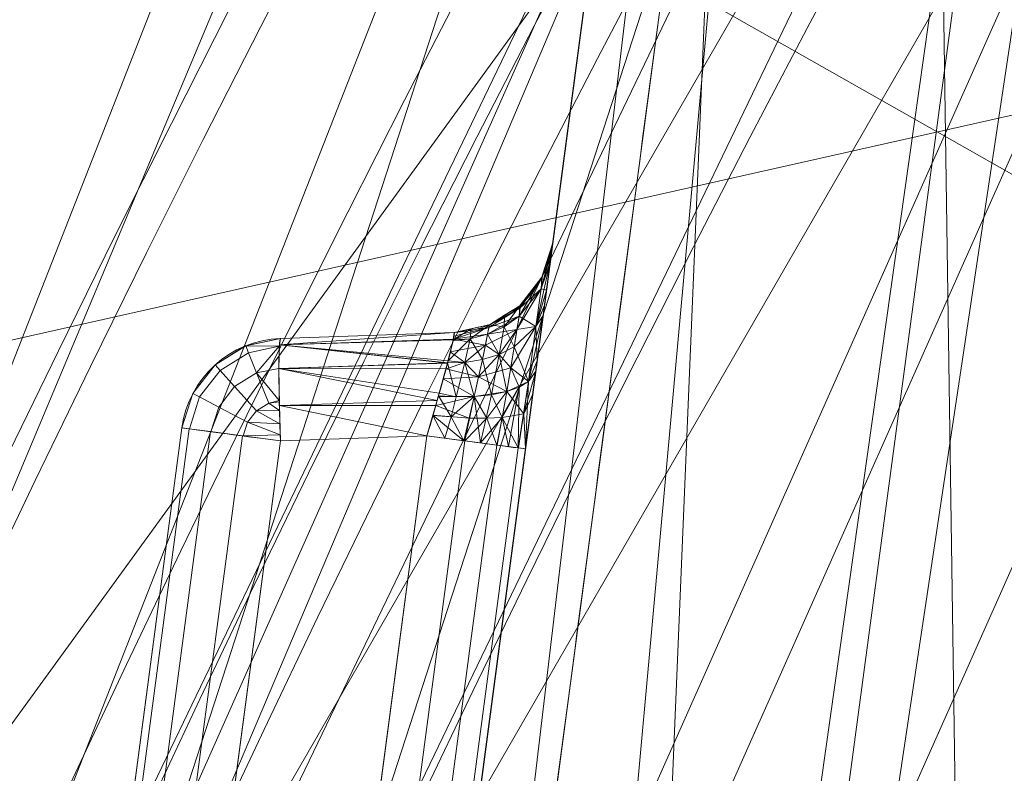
# Model space of a CAD drawing. Header units: millimetres. Extents: x -72 to 72, y -145 to 145.
# Tile 316 of 522: x -54.95 to -52.08, y 25.56 to 27.75. Entities that reach past the tile are written whole.
import ezdxf

# ---------------------------------------------------------------- set-up
doc = ezdxf.new("R2010")
doc.units = ezdxf.units.MM
doc.layers.add('1', color=7, linetype='CONTINUOUS')

msp = doc.modelspace()

# ---------------------------------------------------------------- linework, layer by layer
at = {"layer": '1', "color": 163, "linetype": 'Continuous', "lineweight": 13}
for p, q in [((-56.0092, 7.4308, -15.8119), (-52.1526, 36.5, -15.7782)), ((-52.1526, 36.5, -40.2218), (-56.0092, 7.4308, -40.1881)), ((-53.3995, 27.101, -31.8598), (-53.3995, 27.101, -23.4815)), ((-54.1928, 26.823, -23.4991), (-53.6865, 26.8406, -23.4815)), ((-53.6865, 26.8406, -31.8598), (-54.1928, 26.823, -31.8422)), ((-54.1928, 26.823, -31.8422), (-54.1928, 26.823, -23.4991)), ((-53.6865, 26.8406, -23.4815), (-53.6865, 26.8406, -31.8598)), ((-54.7463, 24.5534, -23.4991), (-54.4797, 26.5626, -23.4991)), ((-54.4797, 26.5626, -31.8422), (-54.7463, 24.5534, -31.8422)), ((-54.4797, 26.5626, -23.4991), (-54.4797, 26.5626, -31.8422)), ((-53.766, 26.5394, -23.1844), (-54.1928, 26.5245, -23.1993)), ((-54.1928, 26.5245, -32.1421), (-53.766, 26.5394, -32.1569)), ((-54.0365, 24.5006, -23.1844), (-53.766, 26.5394, -23.1844)), ((-53.766, 26.5394, -32.1569), (-54.0365, 24.5006, -32.1569)), ((-54.1928, 26.5245, -23.1993), (-54.4594, 24.5154, -23.1993)), ((-54.4594, 24.5154, -32.1421), (-54.1928, 26.5245, -32.1421)), ((-53.4791, 26.5014, -22.8846), (-53.7496, 24.4625, -22.8846)), ((-53.7496, 24.4625, -32.4567), (-53.4791, 26.5014, -32.4567))]:
    msp.add_line(p, q, dxfattribs=at)
at = {"layer": '1', "color": 163, "linetype": 'Continuous', "lineweight": 13, "extrusion": (0, 0, -1)}
for centre, radius in [((0, 0, 144.0046), 61.0181), ((0, 0, 147), 60.9142), ((0, 0, 145), 60), ((0, 0, 146), 59.5), ((0, 0, 124.3698), 56.3953)]:
    msp.add_circle(centre, radius, dxfattribs=at)
at = {"layer": '1', "color": 163, "linetype": 'Continuous', "lineweight": 13}
for centre, radius in [((0, 0, -145), 60.4434), ((0, 0, -146.7071), 60.2071), ((0, 0, -146), 60)]:
    msp.add_circle(centre, radius, dxfattribs=at)
for centre, radius, start, end in [((0, 0, -142.5051), 63.5638, 137.72131, 170.379145), ((-54.1823, 26.5231, -23.4991), 0.3, 92, 172.4426), ((-54.1823, 26.5231, -31.8422), 0.3, 92, 172.4426)]:
    msp.add_arc(centre, radius, start, end, dxfattribs=at)
at = {"layer": '1', "color": 163, "linetype": 'Continuous', "lineweight": 13, "extrusion": (0, 0, -1)}
for centre in [(53.6969, 27.1405, 23.4815), (53.6969, 27.1405, 31.8598)]:
    msp.add_arc(centre, 0.3, 187.5574, 268, dxfattribs=at)
at = {"layer": '1', "color": 163, "linetype": 'Continuous', "lineweight": 13, "extrusion": (-0.998788, -0.034878, -0.034717)}
msp.add_arc((-28.3979, -21.6371, 54.0074), 0.3, 90.3349, 180, dxfattribs=at)
at = {"layer": '1', "color": 163, "linetype": 'Continuous', "lineweight": 13, "extrusion": (-0.998788, -0.034878, 0.034717)}
msp.add_arc((-28.3979, -33.6708, 52.0861), 0.3, 180, 269.6651, dxfattribs=at)
at = {"layer": '1', "color": 163, "linetype": 'Continuous', "lineweight": 13, "extrusion": (-0.131519, -0.991314, -1.1263e-14)}
for centre, start, end in [((-57.2, -23.4991, -19.1667), 92.0175, 180), ((-57.2, -31.8422, -19.1667), 180, 267.9825)]:
    msp.add_arc(centre, 0.3, start, end, dxfattribs=at)
at = {"layer": '1', "color": 163, "linetype": 'Continuous', "lineweight": 13, "extrusion": (0.131519, 0.991314, -2.08648e-16)}
for centre, start, end in [((56.8, -22.8846, 19.2376), 180, 267.9825), ((56.8, -32.4567, 19.2376), 92.0175, 180)]:
    msp.add_arc(centre, 0.3, start, end, dxfattribs=at)
at = {"layer": '1', "color": 163, "linetype": 'Continuous', "lineweight": 13, "extrusion": (-0.991314, 0.131519, 1.38778e-17)}
msp.add_ellipse((-53.4796, 26.4978, -23.485), major_axis=(-0.0784, -0.5907, -0.1247), ratio=0.985525, start_param=1.779985, end_param=3.344936, dxfattribs=at)
at = {"layer": '1', "color": 163, "linetype": 'Continuous', "lineweight": 13, "extrusion": (-0.991314, 0.131519, -3.46945e-18)}
msp.add_ellipse((-53.4796, 26.4978, -31.8563), major_axis=(-0.0784, -0.5907, 0.1247), ratio=0.985525, start_param=2.938249, end_param=4.5032, dxfattribs=at)
at = {"layer": '1', "color": 163, "linetype": 'Continuous', "lineweight": 13}
for points, knots in [([(-55.8549, 7.4074, -13.2876), (-55.8265, 7.5773, -13.2398), (-55.7685, 7.9149, -13.1373), (-55.6492, 8.5829, -12.9119), (-55.4316, 9.7369, -12.4796), (-55.0953, 11.3543, -11.7958), (-54.6482, 13.2639, -10.927), (-54.1558, 15.1487, -10.0289), (-53.6164, 17.0145, -9.1185), (-53.0291, 18.8636, -8.2035), (-52.3939, 20.6977, -7.2904), (-51.7106, 22.5187, -6.386), (-50.9787, 24.3268, -5.4935), (-49.9359, 26.7175, -4.3198), (-48.5042, 29.6663, -2.8909), (-46.5723, 33.1336, -1.2579), (-45.1344, 35.3888, -0.242), (-44.376, 36.5, 0.2429)], [0, 0, 0, 0, 0.015625, 0.03125, 0.0625, 0.125, 0.1875, 0.25, 0.3125, 0.375, 0.4375, 0.5, 0.5625, 0.625, 0.75, 0.875, 1, 1, 1, 1]), ([(-51.5813, 36.4999, -45.0072), (-51.6522, 36.2377, -44.8575), (-51.7898, 35.7088, -44.5635), (-51.9829, 34.8977, -44.1505), (-52.1629, 34.0632, -43.7774), (-52.3014, 33.3441, -43.5214), (-52.4047, 32.7523, -43.3646), (-52.5002, 32.1655, -43.2498), (-52.567, 31.7061, -43.2091), (-52.6098, 31.3829, -43.2091), (-52.6527, 31.0601, -43.2086), (-52.7343, 30.4451, -43.2078), (-52.977, 28.6155, -43.2058), (-53.3442, 25.8481, -43.2023), (-53.8338, 22.1582, -43.1979), (-54.3233, 18.4683, -43.1934), (-54.8129, 14.7784, -43.1889), (-55.2209, 11.7034, -43.1855), (-55.5473, 9.2435, -43.182), (-55.7105, 8.0136, -43.1805), (-55.7921, 7.3986, -43.1802)], [0, 0, 0, 0, 0.03125, 0.0625, 0.09375, 0.125, 0.140625, 0.15625, 0.185938, 0.1875, 0.189062, 0.21875, 0.25, 0.375, 0.5, 0.625, 0.75, 0.875, 0.9375, 1, 1, 1, 1]), ([(-56.5, 0, 18.8148), (-56.5, 0.8525, 18.8148), (-56.4397, 2.5575, 18.7992), (-56.0802, 5.9497, 18.7093), (-55.1883, 10.1238, 18.4939), (-53.4522, 14.9297, 18.0897), (-51.1165, 19.4623, 17.5549), (-48.2543, 23.6596, 16.8962), (-44.9408, 27.4954, 16.1445), (-41.2478, 30.9483, 15.3319), (-38.574, 32.9925, 14.7564), (-37.1942, 33.9496, 14.462)], [0, 0, 0, 0, 0.0625, 0.125, 0.25, 0.375, 0.5, 0.625, 0.75, 0.875, 1, 1, 1, 1]), ([(-43.4941, 28.813, 9.6204), (-43.9221, 28.4025, 9.2513), (-44.7541, 27.5748, 8.4925), (-46.3243, 25.8936, 6.905), (-48.1179, 23.7455, 4.8105), (-49.6954, 21.5428, 2.6029), (-50.8309, 19.7538, 0.7804), (-51.6197, 18.4008, -0.6127), (-52.3485, 17.0339, -2.0246), (-53.019, 15.6516, -3.4504), (-53.592, 14.3442, -4.8008), (-53.9634, 13.4086, -5.7699), (-54.172, 12.8518, -6.3483), (-54.3767, 12.2931, -6.9264), (-54.705, 11.3402, -7.8942), (-55.1247, 9.9612, -9.2297), (-55.4562, 8.6866, -10.3781), (-55.6678, 7.7468, -11.1313), (-55.7835, 7.1882, -11.5352), (-55.8399, 6.8986, -11.7221), (-55.8679, 6.7502, -11.81)], [0, 0, 0, 0, 0.0625, 0.125, 0.25, 0.375, 0.4375, 0.5, 0.5625, 0.625, 0.6875, 0.738281, 0.75, 0.761719, 0.8125, 0.875, 0.9375, 0.96875, 0.984375, 1, 1, 1, 1])]:
    msp.add_open_spline(points, degree=3, knots=knots, dxfattribs=at)
for points in [[(-53.6865, 26.8406, -23.4815), (-53.6808, 26.8408, -23.3184), (-53.717, 26.704, -23.1835), (-53.766, 26.5394, -23.1844)], [(-53.766, 26.5394, -32.1569), (-53.717, 26.704, -32.1578), (-53.6808, 26.8408, -32.0229), (-53.6865, 26.8406, -31.8598)]]:
    msp.add_open_spline(points, degree=3, dxfattribs=at)
for points in [[(-55.6479, 24.776, -147), (-40.7596, 45.2681, -147), (-44.9085, 44.2054, -147), (-48.3296, 42.2302, -147)], [(-55.6479, 24.776, -147), (-52.2583, 41.8173, -147), (-56.0152, 43.038, -147)], [(-55.1728, 42.6061, -142.3978), (-51.5818, 41.7705, -142.456), (-59.5749, 22.1627, -142.5051)], [(-48.3296, 42.2302, -147), (-52.2583, 41.8173, -147), (-55.6479, 24.776, -147)], [(-59.5749, 22.1627, -142.5051), (-51.5818, 41.7705, -142.456), (-49.4678, 41.9368, -142.4826)], [(-49.4678, 41.9368, -142.4826), (-48.4853, 41.1039, -142.5051), (-59.5749, 22.1627, -142.5051)], [(-56.8902, 41.5225, -163), (-52.4412, 40.0769, -163), (-55.841, -40.9879, -163), (-62.3, 0, -163)], [(-46.6895, -40.9879, -163), (-51.2652, -40.0152, -163), (-52.4412, 40.0769, -163), (-47.7888, 40.5659, -163)], [(-51.2652, -40.0152, -163), (-55.841, -40.9879, -163), (-52.4412, 40.0769, -163)], [(-48.8398, 28.1976, -124.3698), (-66.3716, 38.9758, -124.7375), (-63.8752, 24.819, -124.5816)], [(-54.1168, 14.9355, -10.0386), (-52.1526, 36.5, -15.7782), (-56.0092, 7.4308, -15.8119)], [(-54.007, 20.8528, -43.1963), (-56.0092, 7.4308, -40.1881), (-52.1526, 36.5, -40.2218)], [(-56.0092, 7.4308, -15.8119), (-52.1526, 36.5, -15.7782), (-55.1561, 13.8611, -22.9419), (-55.1902, 13.6043, -22.8846)], [(-55.7273, 9.5561, -32.5155), (-55.6975, 9.7807, -32.3844), (-52.1526, 36.5, -40.2218), (-56.0092, 7.4308, -40.1881)], [(-52.1526, 36.5, -40.2218), (-55.6975, 9.7807, -32.3844), (-55.3891, 12.105, -32.3999), (-55.3554, 12.359, -32.4567)], [(-52.1526, 36.5, -40.2218), (-55.3554, 12.359, -32.4567), (-55.1902, 13.6043, -32.4567)], [(-55.1902, 13.6043, -32.4567), (-55.1693, 13.762, -32.4358), (-52.1526, 36.5, -40.2218)], [(-55.1693, 13.762, -32.4358), (-55.1386, 13.993, -32.3147), (-52.1526, 36.5, -40.2218)], [(-52.1526, 36.5, -15.7782), (-55.1289, 14.0662, -23.1005), (-55.1561, 13.8611, -22.9419)], [(-52.1526, 36.5, -40.2218), (-55.1386, 13.993, -32.3147), (-54.9415, 15.4783, -32.3995), (-54.9076, 15.7343, -32.4567)], [(-54.8992, 15.7976, -22.8846), (-54.9198, 15.6421, -22.9053), (-55.1289, 14.0662, -23.1005), (-52.1526, 36.5, -15.7782)], [(-52.1526, 36.5, -40.2218), (-54.9076, 15.7343, -32.4567), (-54.1108, 21.7402, -32.4567)], [(-52.1526, 36.5, -15.7782), (-54.1108, 21.7402, -22.8846), (-54.8992, 15.7976, -22.8846)], [(-51.0663, 36.5, -10.0456), (-54.1168, 14.9355, -10.0386), (-53.7342, 16.5925, -9.3235)], [(-54.1168, 14.9355, -10.0386), (-51.0663, 36.5, -10.0456), (-52.1526, 36.5, -15.7782)], [(-52.1526, 36.5, -15.7782), (-54.0767, 21.997, -22.9419), (-54.1108, 21.7402, -22.8846)], [(-54.1108, 21.7402, -32.4567), (-54.0898, 21.8979, -32.4358), (-52.1526, 36.5, -40.2218)], [(-54.0898, 21.8979, -32.4358), (-54.0592, 22.129, -32.3147), (-52.1526, 36.5, -40.2218)], [(-52.1526, 36.5, -15.7782), (-54.0495, 22.2022, -23.1005), (-54.0767, 21.997, -22.9419)], [(-54.0592, 22.129, -32.3147), (-54.0385, 22.2849, -32.1099), (-52.1526, 36.5, -40.2218)], [(-53.7702, 24.3071, -22.9053), (-53.8008, 24.0764, -23.0264), (-54.0495, 22.2022, -23.1005), (-52.1526, 36.5, -15.7782)], [(-52.1526, 36.5, -40.2218), (-54.0385, 22.2849, -32.1099), (-53.7833, 24.2086, -32.3999), (-53.7496, 24.4625, -32.4567)], [(-52.1526, 36.5, -40.2218), (-52.7646, 30.2169, -43.2076), (-54.007, 20.8528, -43.1963)], [(-53.7496, 24.4625, -22.8846), (-53.7702, 24.3071, -22.9053), (-52.1526, 36.5, -15.7782)], [(-52.1526, 36.5, -15.7782), (-53.4791, 26.5014, -22.8846), (-53.7496, 24.4625, -22.8846)], [(-52.1526, 36.5, -40.2218), (-53.7496, 24.4625, -32.4567), (-53.4791, 26.5014, -32.4567)], [(-50.743, 36.5, -8.3391), (-53.7342, 16.5925, -9.3235), (-49.4231, 27.4007, -4.0068)], [(-50.743, 36.5, -8.3391), (-51.0663, 36.5, -10.0456), (-53.7342, 16.5925, -9.3235)], [(-52.1526, 36.5, -15.7782), (-53.445, 26.7582, -22.9419), (-53.4791, 26.5014, -22.8846)], [(-53.4791, 26.5014, -32.4567), (-53.4582, 26.6591, -32.4358), (-52.1526, 36.5, -40.2218)], [(-53.4582, 26.6591, -32.4358), (-53.4275, 26.8901, -32.3147), (-52.1526, 36.5, -40.2218)], [(-52.1526, 36.5, -15.7782), (-53.4178, 26.9633, -23.1005), (-53.445, 26.7582, -22.9419)], [(-53.4275, 26.8901, -32.3147), (-53.4068, 27.046, -32.1099), (-52.1526, 36.5, -40.2218)], [(-53.1603, 28.9046, -23.0209), (-53.1685, 28.8423, -23.0404), (-53.4178, 26.9633, -23.1005), (-52.1526, 36.5, -15.7782)], [(-52.1526, 36.5, -40.2218), (-53.4068, 27.046, -32.1099), (-53.0994, 29.3636, -32.1151), (-52.8655, 31.1266, -32.5974)], [(-48.7086, 35.3888, -146.7071), (-58.8914, 12.5178, -146.7071), (-58.1998, 12.3707, -146), (-48.1365, 34.9732, -146)], [(-48.541, 35.2671, -145), (-48.541, 35.2671, -146), (-58.6889, 12.4747, -146), (-58.6889, 12.4747, -145)], [(-48.541, 35.2671, -145), (-54.8127, 24.4042, -145), (-52.3455, 30.2217, -145)], [(-54.8127, 24.4042, -146), (-48.541, 35.2671, -146), (-48.1365, 34.9732, -146), (-54.356, 24.2008, -146)], [(-57.8423, 17.842, -146.9239), (-50.0135, 34.0986, -146.9239), (-50.3297, 34.3142, -147), (-58.208, 17.9548, -147)], [(-57.5323, 17.7464, -146.7071), (-49.7454, 33.9159, -146.7071), (-50.0135, 34.0986, -146.9239), (-57.8423, 17.842, -146.9239)], [(-51.4822, 16.7276, -123.8834), (-43.7933, 31.8177, -123.8834), (-45.6247, 33.1483, -124.3698), (-53.6351, 17.4271, -124.3698)], [(-55.0478, 31.7819, -142.5051), (-54.2181, 31.3028, -142.6799), (-61.036, 13.9311, -142.6799), (-61.9701, 14.1443, -142.5051)], [(-61.036, 13.9311, -142.6799), (-54.2181, 31.3028, -142.6799), (-53.3779, 30.8177, -143.2514), (-60.0901, 13.7152, -143.2514)], [(-59.4882, 13.5778, -144.0046), (-60.0901, 13.7152, -143.2514), (-53.3779, 30.8177, -143.2514), (-52.8432, 30.509, -144.0046)], [(-60.6838, 6.3781, -144.0046), (-52.8432, 30.509, -144.0046), (-52.3455, 30.2217, -145), (-60.1123, 6.3181, -145)], [(-57.4851, 18.678, -145), (-52.3455, 30.2217, -145), (-54.8127, 24.4042, -145)], [(-46.836, 29.6628, -59.588), (-48.3654, 25.2079, -59.4403), (-53.0751, 27.876, -43.2048)], [(-53.2275, 28.3974, -31.3529), (-53.0994, 29.3636, -32.1151), (-53.4068, 27.046, -32.1099)], [(-53.1685, 28.8423, -23.0404), (-53.1953, 28.6408, -23.166), (-53.4178, 26.9633, -23.1005)], [(-53.1953, 28.6408, -23.166), (-53.2137, 28.5017, -23.3642), (-53.4178, 26.9633, -23.1005)], [(-53.2176, 28.4725, -24.8715), (-53.2027, 28.5845, -25.0924), (-53.2753, 28.0376, -28.1642), (-53.3995, 27.101, -23.4815)], [(-53.4022, 27.081, -23.3284), (-53.4178, 26.9633, -23.1005), (-53.2137, 28.5017, -23.3642)], [(-53.3995, 27.101, -23.4815), (-53.4022, 27.081, -23.3284), (-53.2137, 28.5017, -23.3642), (-53.2204, 28.4516, -23.6045)], [(-53.2204, 28.4516, -24.714), (-53.2176, 28.4725, -24.8715), (-53.3995, 27.101, -23.4815)], [(-53.3995, 27.101, -23.4815), (-53.2204, 28.4516, -23.6045), (-53.2204, 28.4516, -24.714)], [(-53.4068, 27.046, -32.1099), (-53.3995, 27.101, -31.8598), (-53.2867, 27.9515, -30.5721), (-53.2275, 28.3974, -31.3529)], [(-48.8398, 28.1976, -124.3698), (-63.8752, 24.819, -124.5816), (-63.0255, 11.3657, -124.52)], [(-63.0255, 11.3657, -124.52), (-55.5385, 9.7929, -124.3698), (-48.8398, 28.1976, -124.3698)], [(-53.2753, 28.0376, -28.1642), (-53.3098, 27.7773, -29.1473), (-53.3995, 27.101, -23.4815)], [(-53.3098, 27.7773, -29.1473), (-53.2867, 27.9515, -30.5721), (-53.3995, 27.101, -31.8598)], [(-53.7665, 22.665, -43.1985), (-53.0751, 27.876, -43.2048), (-48.3654, 25.2079, -59.4403)], [(-53.3995, 27.101, -31.8598), (-53.3995, 27.101, -23.4815), (-53.3098, 27.7773, -29.1473)], [(-53.3995, 27.101, -31.8598), (-53.4068, 27.046, -32.1099), (-53.4333, 26.9675, -32.0528)], [(-53.4333, 26.9675, -32.0528), (-53.4291, 27.008, -31.8598), (-53.3995, 27.101, -31.8598)], [(-53.4291, 27.0079, -23.4815), (-53.4333, 26.9675, -23.2885), (-53.4022, 27.081, -23.3284)], [(-53.4333, 26.9675, -23.2885), (-53.4072, 27.0436, -23.256), (-53.4022, 27.081, -23.3284)], [(-53.4312, 27.0012, -31.8598), (-53.4312, 27.0012, -23.4815), (-53.3995, 27.101, -23.4815), (-53.3995, 27.101, -31.8598)], [(-53.4022, 27.081, -23.3284), (-53.3995, 27.101, -23.4815), (-53.4291, 27.0079, -23.4815)], [(-53.4068, 27.046, -32.1099), (-53.4237, 26.9189, -32.2769), (-53.4483, 26.8581, -32.2101)], [(-53.4483, 26.8581, -32.2101), (-53.4333, 26.9675, -32.0528), (-53.4068, 27.046, -32.1099)], [(-53.4178, 26.9633, -23.1005), (-53.4072, 27.0436, -23.256), (-53.4333, 26.9675, -23.2885)], [(-53.4312, 27.0012, -23.4815), (-53.4953, 26.9183, -23.4815), (-53.4977, 26.8876, -23.3257)], [(-53.4977, 26.8876, -23.3257), (-53.4333, 26.9675, -23.2885), (-53.4312, 27.0012, -23.4815)], [(-53.4953, 26.9183, -31.8598), (-53.4953, 26.9183, -23.4815), (-53.4312, 27.0012, -23.4815), (-53.4312, 27.0012, -31.8598)], [(-53.4312, 27.0012, -31.8598), (-53.4333, 26.9675, -32.0528), (-53.4941, 26.912, -31.9408)], [(-53.4941, 26.912, -31.9408), (-53.4937, 26.9204, -31.8598), (-53.4312, 27.0012, -31.8598)], [(-53.4312, 27.0012, -31.8598), (-53.4291, 27.008, -31.8598), (-53.4333, 26.9675, -32.0528)], [(-53.4333, 26.9675, -23.2885), (-53.4291, 27.0079, -23.4815), (-53.4312, 27.0012, -23.4815)], [(-53.4333, 26.9675, -32.0528), (-53.4483, 26.8581, -32.2101), (-53.5037, 26.8491, -32.0829)], [(-53.5037, 26.8491, -32.0829), (-53.4977, 26.8876, -32.0156), (-53.4333, 26.9675, -32.0528)], [(-53.4483, 26.8581, -23.1312), (-53.4333, 26.9675, -23.2885), (-53.4977, 26.8876, -23.3257)], [(-53.4333, 26.9675, -32.0528), (-53.4977, 26.8876, -32.0156), (-53.4941, 26.912, -31.9408)], [(-53.4333, 26.9675, -23.2885), (-53.4483, 26.8581, -23.1312), (-53.4178, 26.9633, -23.1005)], [(-53.4483, 26.8581, -23.1312), (-53.4236, 26.9197, -23.0668), (-53.4178, 26.9633, -23.1005)], [(-53.4941, 26.912, -31.9408), (-53.5861, 26.8551, -31.9266), (-53.584, 26.8625, -31.8598)], [(-53.5861, 26.8551, -31.9266), (-53.4941, 26.912, -31.9408), (-53.4977, 26.8876, -32.0156)], [(-53.584, 26.8625, -31.8598), (-53.584, 26.8625, -23.4815), (-53.4953, 26.9183, -23.4815), (-53.4953, 26.9183, -31.8598)], [(-53.584, 26.8625, -31.8598), (-53.4953, 26.9183, -31.8598), (-53.4941, 26.912, -31.9408)], [(-53.4953, 26.9183, -23.4815), (-53.5398, 26.8903, -23.4815), (-53.5412, 26.8571, -23.341)], [(-53.5412, 26.8571, -23.341), (-53.4977, 26.8876, -23.3257), (-53.4953, 26.9183, -23.4815)], [(-53.4953, 26.9183, -31.8598), (-53.4937, 26.9204, -31.8598), (-53.4941, 26.912, -31.9408)], [(-53.445, 26.7582, -22.9419), (-53.4236, 26.9197, -23.0668), (-53.4483, 26.8581, -23.1312)], [(-53.4483, 26.8581, -32.2101), (-53.4237, 26.9189, -32.2769), (-53.4275, 26.8901, -32.3147)], [(-53.4977, 26.8876, -32.0156), (-53.5894, 26.835, -31.9884), (-53.5861, 26.8551, -31.9266)], [(-53.5894, 26.835, -31.9884), (-53.4977, 26.8876, -32.0156), (-53.5037, 26.8491, -32.0829)], [(-53.5412, 26.8571, -23.341), (-53.5398, 26.8903, -23.4815), (-53.584, 26.8625, -23.4815)], [(-53.5119, 26.7983, -23.2001), (-53.4977, 26.8876, -23.3257), (-53.5412, 26.8571, -23.341)], [(-53.4977, 26.8876, -23.3257), (-53.5119, 26.7983, -23.2001), (-53.4483, 26.8581, -23.1312)], [(-53.4275, 26.8901, -32.3147), (-53.449, 26.728, -32.3996), (-53.4706, 26.6976, -32.3158)], [(-53.4706, 26.6976, -32.3158), (-53.4483, 26.8581, -32.2101), (-53.4275, 26.8901, -32.3147)], [(-53.6374, 26.8511, -23.4815), (-53.6865, 26.8406, -23.4815), (-53.6893, 26.8184, -23.3699)], [(-53.6893, 26.8184, -23.3699), (-53.6398, 26.8217, -23.3613), (-53.6374, 26.8511, -23.4815)], [(-53.5861, 26.8551, -31.9266), (-53.5894, 26.835, -31.9884), (-53.6888, 26.8205, -31.9663)], [(-53.6888, 26.8205, -31.9663), (-53.6878, 26.8295, -31.9185), (-53.5861, 26.8551, -31.9266)], [(-53.5861, 26.8551, -31.9266), (-53.6878, 26.8295, -31.9185), (-53.6865, 26.8406, -31.8598)], [(-53.6865, 26.8406, -31.8598), (-53.6865, 26.8406, -23.4815), (-53.584, 26.8625, -23.4815), (-53.584, 26.8625, -31.8598)], [(-53.6865, 26.8406, -31.8598), (-53.586, 26.8621, -31.8598), (-53.5861, 26.8551, -31.9266)], [(-53.584, 26.8625, -23.4815), (-53.6374, 26.8511, -23.4815), (-53.6398, 26.8217, -23.3613)], [(-53.6398, 26.8217, -23.3613), (-53.5894, 26.835, -23.353), (-53.584, 26.8625, -23.4815)], [(-53.5956, 26.8032, -32.0439), (-53.5037, 26.8491, -32.0829), (-53.5557, 26.7764, -32.1134)], [(-53.5037, 26.8491, -32.0829), (-53.5956, 26.8032, -32.0439), (-53.5894, 26.835, -31.9884)], [(-53.584, 26.8625, -23.4815), (-53.5894, 26.835, -23.353), (-53.5412, 26.8571, -23.341)], [(-53.5557, 26.7764, -23.2279), (-53.5412, 26.8571, -23.341), (-53.5894, 26.835, -23.353)], [(-53.5861, 26.8551, -31.9266), (-53.586, 26.8621, -31.8598), (-53.584, 26.8625, -31.8598)], [(-53.5412, 26.8571, -23.341), (-53.5557, 26.7764, -23.2279), (-53.5119, 26.7983, -23.2001)], [(-53.5037, 26.8491, -32.0829), (-53.5119, 26.7983, -32.1412), (-53.5557, 26.7764, -32.1134)], [(-53.4483, 26.8581, -23.1312), (-53.5119, 26.7983, -23.2001), (-53.522, 26.7373, -23.1524)], [(-53.522, 26.7373, -23.1524), (-53.4706, 26.6976, -23.0255), (-53.4483, 26.8581, -23.1312)], [(-53.4483, 26.8581, -32.2101), (-53.5119, 26.7983, -32.1412), (-53.5037, 26.8491, -32.0829)], [(-53.5119, 26.7983, -32.1412), (-53.4483, 26.8581, -32.2101), (-53.4706, 26.6976, -32.3158)], [(-53.4483, 26.8581, -23.1312), (-53.4706, 26.6976, -23.0255), (-53.445, 26.7582, -22.9419)], [(-54.2953, 26.8011, -31.8422), (-54.2953, 26.8011, -23.4991), (-54.1928, 26.823, -23.4991), (-54.1928, 26.823, -31.8422)], [(-54.196, 26.8004, -23.3861), (-54.1928, 26.823, -23.4991), (-54.2935, 26.8018, -23.4991)], [(-54.2935, 26.8018, -31.8422), (-54.1928, 26.823, -31.8422), (-54.196, 26.8004, -31.9552)], [(-54.1958, 26.8044, -23.3957), (-53.6891, 26.8201, -23.3785), (-53.6865, 26.8406, -23.4815)], [(-53.6865, 26.8406, -23.4815), (-54.1928, 26.823, -23.4991), (-54.1958, 26.8044, -23.3957)], [(-54.1958, 26.8044, -31.9456), (-54.1928, 26.823, -31.8422), (-53.6865, 26.8406, -31.8598)], [(-53.6865, 26.8406, -31.8598), (-53.6888, 26.8211, -31.9631), (-54.1958, 26.8044, -31.9456)], [(-54.1958, 26.8044, -31.9456), (-53.6888, 26.8211, -31.9631), (-53.6888, 26.8205, -31.9663)], [(-53.6888, 26.8205, -31.9663), (-53.7057, 26.7518, -32.0699), (-54.1958, 26.8044, -31.9456)], [(-53.6893, 26.8184, -23.3699), (-53.6891, 26.8201, -23.3785), (-54.1958, 26.8044, -23.3957)], [(-54.1958, 26.8044, -23.3957), (-53.7043, 26.7573, -23.277), (-53.6893, 26.8184, -23.3699)], [(-53.6865, 26.8406, -23.4815), (-53.6865, 26.8406, -31.8598), (-54.1928, 26.823, -31.8422), (-54.1928, 26.823, -23.4991)], [(-53.6398, 26.8217, -23.3613), (-53.6898, 26.8162, -23.3666), (-53.7043, 26.7573, -23.277)], [(-53.7043, 26.7573, -23.277), (-53.6553, 26.7532, -23.2638), (-53.6398, 26.8217, -23.3613)], [(-53.5956, 26.8032, -32.0439), (-53.6979, 26.7836, -32.022), (-53.6888, 26.8205, -31.9663)], [(-53.6893, 26.8184, -23.3699), (-53.6898, 26.8162, -23.3666), (-53.6398, 26.8217, -23.3613)], [(-53.6888, 26.8205, -31.9663), (-53.5894, 26.835, -31.9884), (-53.5956, 26.8032, -32.0439)], [(-53.6398, 26.8217, -23.3613), (-53.6553, 26.7532, -23.2638), (-53.6044, 26.7613, -23.2493)], [(-53.6044, 26.7613, -23.2493), (-53.5894, 26.835, -23.353), (-53.6398, 26.8217, -23.3613)], [(-53.5894, 26.835, -23.353), (-53.6044, 26.7613, -23.2493), (-53.5557, 26.7764, -23.2279)], [(-54.3839, 26.7453, -31.8422), (-54.3839, 26.7453, -23.4991), (-54.2953, 26.8011, -23.4991), (-54.2953, 26.8011, -31.8422)], [(-54.3682, 26.7297, -23.3861), (-54.2853, 26.7813, -23.3861), (-54.2935, 26.8018, -23.4991), (-54.383, 26.7462, -23.4991)], [(-54.383, 26.7462, -31.8422), (-54.2935, 26.8018, -31.8422), (-54.2853, 26.7813, -31.9552), (-54.3682, 26.7297, -31.9552)], [(-54.2935, 26.8018, -23.4991), (-54.2853, 26.7813, -23.3861), (-54.196, 26.8004, -23.3861)], [(-54.196, 26.8004, -31.9552), (-54.2853, 26.7813, -31.9552), (-54.2935, 26.8018, -31.8422)], [(-54.196, 26.8002, -23.3847), (-54.196, 26.8004, -23.3861), (-54.2853, 26.7813, -23.3861)], [(-54.2853, 26.7813, -31.9552), (-54.196, 26.8004, -31.9552), (-54.196, 26.8002, -31.9566)], [(-54.196, 26.8002, -23.3847), (-54.2853, 26.7813, -23.3861), (-54.262, 26.7227, -23.2897)], [(-54.262, 26.7227, -32.0516), (-54.2853, 26.7813, -31.9552), (-54.196, 26.8002, -31.9566)], [(-54.262, 26.7227, -23.2897), (-54.1971, 26.7355, -23.2877), (-54.196, 26.8002, -23.3847)], [(-54.196, 26.8002, -31.9566), (-54.1971, 26.7355, -32.0536), (-54.262, 26.7227, -32.0516)], [(-54.1958, 26.8044, -23.3957), (-54.1971, 26.7355, -23.2877), (-53.7059, 26.7514, -23.2714)], [(-53.7058, 26.7516, -32.07), (-54.1971, 26.7355, -32.0536), (-54.1958, 26.8044, -31.9456)], [(-53.7059, 26.7514, -23.2714), (-53.7043, 26.7573, -23.277), (-54.1958, 26.8044, -23.3957)], [(-54.1958, 26.8044, -31.9456), (-53.7057, 26.7518, -32.0699), (-53.7058, 26.7516, -32.07)], [(-53.6979, 26.7836, -32.022), (-53.5956, 26.8032, -32.0439), (-53.6553, 26.7532, -32.0775)], [(-53.5956, 26.8032, -32.0439), (-53.6044, 26.7613, -32.092), (-53.6553, 26.7532, -32.0775)], [(-53.5557, 26.7764, -32.1134), (-53.6044, 26.7613, -32.092), (-53.5956, 26.8032, -32.0439)], [(-53.522, 26.7373, -23.1524), (-53.5119, 26.7983, -23.2001), (-53.5557, 26.7764, -23.2279)], [(-53.5557, 26.7764, -32.1134), (-53.5119, 26.7983, -32.1412), (-53.5337, 26.668, -32.2243)], [(-53.4706, 26.6976, -32.3158), (-53.5337, 26.668, -32.2243), (-53.5119, 26.7983, -32.1412)], [(-54.3261, 26.6829, -23.2897), (-54.262, 26.7227, -23.2897), (-54.2853, 26.7813, -23.3861), (-54.3682, 26.7297, -23.3861)], [(-54.3682, 26.7297, -31.9552), (-54.2853, 26.7813, -31.9552), (-54.262, 26.7227, -32.0516), (-54.3261, 26.6829, -32.0516)], [(-53.6553, 26.7532, -32.0775), (-53.7057, 26.7518, -32.0699), (-53.6979, 26.7836, -32.022)], [(-53.6153, 26.7109, -23.2101), (-53.6044, 26.7613, -23.2493), (-53.6553, 26.7532, -23.2638)], [(-53.6553, 26.7532, -32.0775), (-53.6044, 26.7613, -32.092), (-53.6281, 26.6537, -32.1602)], [(-53.5782, 26.6587, -32.1878), (-53.6281, 26.6537, -32.1602), (-53.6044, 26.7613, -32.092)], [(-53.6153, 26.7109, -23.2101), (-53.522, 26.7373, -23.1524), (-53.5557, 26.7764, -23.2279)], [(-53.5557, 26.7764, -23.2279), (-53.6044, 26.7613, -23.2493), (-53.6153, 26.7109, -23.2101)], [(-53.6044, 26.7613, -32.092), (-53.5557, 26.7764, -32.1134), (-53.5782, 26.6587, -32.1878)], [(-53.5337, 26.668, -32.2243), (-53.5782, 26.6587, -32.1878), (-53.5557, 26.7764, -32.1134)], [(-54.448, 26.6624, -31.8422), (-54.448, 26.6624, -23.4991), (-54.3839, 26.7453, -23.4991), (-54.3839, 26.7453, -31.8422)], [(-54.4282, 26.6527, -23.3861), (-54.3682, 26.7297, -23.3861), (-54.383, 26.7462, -23.4991), (-54.4477, 26.663, -23.4991)], [(-54.4477, 26.663, -31.8422), (-54.383, 26.7462, -31.8422), (-54.3682, 26.7297, -31.9552), (-54.4282, 26.6527, -31.9552)], [(-54.196, 26.6421, -23.2248), (-54.1971, 26.7355, -23.2877), (-54.262, 26.7227, -23.2897)], [(-54.262, 26.7227, -32.0516), (-54.1971, 26.7355, -32.0536), (-54.196, 26.6421, -32.1165)], [(-54.1971, 26.7355, -32.0536), (-53.7058, 26.7516, -32.07), (-53.73, 26.6634, -32.1306)], [(-53.7103, 26.7347, -23.2558), (-53.7059, 26.7514, -23.2714), (-54.1971, 26.7355, -23.2877)], [(-54.1971, 26.7355, -23.2877), (-54.1958, 26.6278, -23.2183), (-53.7362, 26.642, -23.2052)], [(-53.7362, 26.642, -23.2052), (-53.7103, 26.7347, -23.2558), (-54.1971, 26.7355, -23.2877)], [(-54.1971, 26.7355, -32.0536), (-53.73, 26.6634, -32.1306), (-53.736, 26.6427, -32.135)], [(-53.736, 26.6427, -32.135), (-54.1958, 26.6278, -32.1231), (-54.1971, 26.7355, -32.0536)], [(-53.6804, 26.6529, -32.1423), (-53.73, 26.6634, -32.1306), (-53.7057, 26.7518, -32.0699)], [(-53.7103, 26.7347, -23.2558), (-53.7186, 26.7049, -23.2395), (-53.6153, 26.7109, -23.2101)], [(-53.7103, 26.7347, -23.2558), (-53.6153, 26.7109, -23.2101), (-53.6553, 26.7532, -23.2638)], [(-53.6553, 26.7532, -23.2638), (-53.7058, 26.7516, -23.2717), (-53.7103, 26.7347, -23.2558)], [(-53.7043, 26.7573, -23.277), (-53.7058, 26.7516, -23.2717), (-53.6553, 26.7532, -23.2638)], [(-53.7057, 26.7518, -32.0699), (-53.6553, 26.7532, -32.0775), (-53.6804, 26.6529, -32.1423)], [(-53.6281, 26.6537, -32.1602), (-53.6804, 26.6529, -32.1423), (-53.6553, 26.7532, -32.0775)], [(-53.5337, 26.668, -23.1171), (-53.522, 26.7373, -23.1524), (-53.6153, 26.7109, -23.2101)], [(-53.522, 26.7373, -23.1524), (-53.5337, 26.668, -23.1171), (-53.4972, 26.6813, -23.0735)], [(-53.4972, 26.6813, -23.0735), (-53.4706, 26.6976, -23.0255), (-53.522, 26.7373, -23.1524)], [(-53.4791, 26.5014, -22.8846), (-53.445, 26.7582, -22.9419), (-53.4706, 26.6976, -23.0255)], [(-54.3724, 26.6233, -23.2897), (-54.3261, 26.6829, -23.2897), (-54.3682, 26.7297, -23.3861), (-54.4282, 26.6527, -23.3861)], [(-54.4282, 26.6527, -31.9552), (-54.3682, 26.7297, -31.9552), (-54.3261, 26.6829, -32.0516), (-54.3724, 26.6233, -32.0516)], [(-54.2627, 26.6125, -23.2242), (-54.2269, 26.6348, -23.2242), (-54.262, 26.7227, -23.2897), (-54.3261, 26.6829, -23.2897)], [(-54.3261, 26.6829, -32.0516), (-54.262, 26.7227, -32.0516), (-54.2269, 26.6348, -32.1171), (-54.2627, 26.6125, -32.1171)], [(-54.262, 26.7227, -23.2897), (-54.2269, 26.6348, -23.2242), (-54.196, 26.6421, -23.2248)], [(-54.196, 26.6421, -32.1165), (-54.2269, 26.6348, -32.1171), (-54.262, 26.7227, -32.0516)], [(-53.7186, 26.7049, -23.2395), (-53.7329, 26.6539, -23.2117), (-53.6281, 26.6537, -23.1811)], [(-53.6281, 26.6537, -23.1811), (-53.6153, 26.7109, -23.2101), (-53.7186, 26.7049, -23.2395)], [(-53.6153, 26.7109, -23.2101), (-53.6281, 26.6537, -23.1811), (-53.5337, 26.668, -23.1171)], [(-53.4837, 26.6037, -32.3439), (-53.4706, 26.6976, -32.3158), (-53.449, 26.728, -32.3996)], [(-53.449, 26.728, -32.3996), (-53.4582, 26.6591, -32.4358), (-53.4837, 26.6037, -32.3439)], [(-54.2887, 26.5792, -23.2242), (-54.2627, 26.6125, -23.2242), (-54.3261, 26.6829, -23.2897), (-54.3724, 26.6233, -23.2897)], [(-54.3724, 26.6233, -32.0516), (-54.3261, 26.6829, -32.0516), (-54.2627, 26.6125, -32.1171), (-54.2887, 26.5792, -32.1171)], [(-53.4972, 26.6813, -23.0735), (-53.5337, 26.668, -23.1171), (-53.5466, 26.5923, -23.0959)], [(-53.5466, 26.5923, -23.0959), (-53.5282, 26.5079, -23.0396), (-53.4972, 26.6813, -23.0735)], [(-53.5337, 26.668, -32.2243), (-53.4706, 26.6976, -32.3158), (-53.4837, 26.6037, -32.3439)], [(-53.4972, 26.6813, -23.0735), (-53.5282, 26.5079, -23.0396), (-53.5007, 26.5042, -22.997)], [(-53.5007, 26.5042, -22.997), (-53.4706, 26.6976, -23.0255), (-53.4972, 26.6813, -23.0735)], [(-53.5007, 26.5042, -22.997), (-53.4991, 26.504, -22.9886), (-53.4706, 26.6976, -23.0255)], [(-53.4706, 26.6976, -23.0255), (-53.4991, 26.504, -22.9886), (-53.4791, 26.5014, -22.8846)], [(-54.4578, 26.5597, -23.3861), (-54.4282, 26.6527, -23.3861), (-54.4477, 26.663, -23.4991), (-54.4797, 26.5626, -23.4991)], [(-54.4797, 26.5626, -31.8422), (-54.4477, 26.663, -31.8422), (-54.4282, 26.6527, -31.9552), (-54.4578, 26.5597, -31.9552)], [(-54.4797, 26.5626, -31.8422), (-54.4797, 26.5626, -23.4991), (-54.448, 26.6624, -23.4991), (-54.448, 26.6624, -31.8422)], [(-54.3954, 26.5514, -23.2897), (-54.3724, 26.6233, -23.2897), (-54.4282, 26.6527, -23.3861), (-54.4578, 26.5597, -23.3861)], [(-54.4578, 26.5597, -31.9552), (-54.4282, 26.6527, -31.9552), (-54.3724, 26.6233, -32.0516), (-54.3954, 26.5514, -32.0516)], [(-53.6957, 26.5944, -32.1591), (-53.7489, 26.5984, -32.1444), (-53.7322, 26.6557, -32.1322)], [(-53.6281, 26.6537, -23.1811), (-53.7329, 26.6539, -23.2117), (-53.7403, 26.6273, -23.1972)], [(-53.7403, 26.6273, -23.1972), (-53.6425, 26.5912, -23.1638), (-53.6281, 26.6537, -23.1811)], [(-53.6804, 26.6529, -32.1423), (-53.7322, 26.6557, -32.1322), (-53.73, 26.6634, -32.1306)], [(-53.7322, 26.6557, -32.1322), (-53.6804, 26.6529, -32.1423), (-53.6957, 26.5944, -32.1591)], [(-53.6281, 26.6537, -32.1602), (-53.6583, 26.5251, -32.182), (-53.6957, 26.5944, -32.1591)], [(-53.6957, 26.5944, -32.1591), (-53.6804, 26.6529, -32.1423), (-53.6281, 26.6537, -32.1602)], [(-53.6555, 26.5248, -32.1827), (-53.6583, 26.5251, -32.182), (-53.6281, 26.6537, -32.1602)], [(-53.6095, 26.5187, -32.2152), (-53.6555, 26.5248, -32.1827), (-53.6281, 26.6537, -32.1602)], [(-53.6281, 26.6537, -23.1811), (-53.6425, 26.5912, -23.1638), (-53.5917, 26.5904, -23.1348)], [(-53.5917, 26.5904, -23.1348), (-53.5337, 26.668, -23.1171), (-53.6281, 26.6537, -23.1811)], [(-53.6281, 26.6537, -32.1602), (-53.5782, 26.6587, -32.1878), (-53.6095, 26.5187, -32.2152)], [(-53.6095, 26.5187, -32.2152), (-53.5782, 26.6587, -32.1878), (-53.5466, 26.5923, -32.2454)], [(-53.5917, 26.5904, -23.1348), (-53.5466, 26.5923, -23.0959), (-53.5337, 26.668, -23.1171)], [(-53.5782, 26.6587, -32.1878), (-53.5337, 26.668, -32.2243), (-53.5466, 26.5923, -32.2454)], [(-53.4837, 26.6037, -32.3439), (-53.5466, 26.5923, -32.2454), (-53.5337, 26.668, -32.2243)], [(-53.4837, 26.6037, -32.3439), (-53.4582, 26.6591, -32.4358), (-53.4791, 26.5014, -32.4567)], [(-54.3015, 26.5389, -23.2242), (-54.2887, 26.5792, -23.2242), (-54.3724, 26.6233, -23.2897), (-54.3954, 26.5514, -23.2897)], [(-54.3954, 26.5514, -32.0516), (-54.3724, 26.6233, -32.0516), (-54.2887, 26.5792, -32.1171), (-54.3015, 26.5389, -32.1171)], [(-54.1953, 26.6127, -23.2173), (-54.2269, 26.6348, -23.2242), (-54.2627, 26.6125, -23.2242)], [(-54.2627, 26.6125, -32.1171), (-54.2269, 26.6348, -32.1171), (-54.1953, 26.6127, -32.1241)], [(-54.196, 26.6388, -23.2226), (-54.196, 26.6421, -23.2248), (-54.2269, 26.6348, -23.2242)], [(-54.2269, 26.6348, -32.1171), (-54.196, 26.6421, -32.1165), (-54.196, 26.6388, -32.1187)], [(-54.2269, 26.6348, -23.2242), (-54.1953, 26.6127, -23.2173), (-54.196, 26.6388, -23.2226)], [(-54.196, 26.6388, -32.1187), (-54.1953, 26.6127, -32.1241), (-54.2269, 26.6348, -32.1171)], [(-54.1958, 26.6278, -32.1231), (-53.736, 26.6427, -32.135), (-53.766, 26.5394, -32.1569)], [(-53.7403, 26.6273, -23.1972), (-53.7362, 26.642, -23.2052), (-54.1958, 26.6278, -23.2183)], [(-54.1958, 26.6278, -23.2183), (-54.1928, 26.5245, -23.1993), (-53.766, 26.5394, -23.1844)], [(-53.766, 26.5394, -23.1844), (-53.7403, 26.6273, -23.1972), (-54.1958, 26.6278, -23.2183)], [(-53.766, 26.5394, -32.1569), (-54.1928, 26.5245, -32.1421), (-54.1958, 26.6278, -32.1231)], [(-53.7403, 26.6273, -23.1972), (-53.7485, 26.5993, -23.1931), (-53.6425, 26.5912, -23.1638)], [(-54.1942, 26.5743, -23.2094), (-54.2627, 26.6125, -23.2242), (-54.2887, 26.5792, -23.2242)], [(-54.2887, 26.5792, -32.1171), (-54.2627, 26.6125, -32.1171), (-54.1942, 26.5743, -32.1319)], [(-54.2627, 26.6125, -23.2242), (-54.1942, 26.5743, -23.2094), (-54.1953, 26.6127, -23.2173)], [(-54.1953, 26.6127, -32.1241), (-54.1942, 26.5743, -32.1319), (-54.2627, 26.6125, -32.1171)], [(-53.7485, 26.5993, -23.1931), (-53.766, 26.5394, -23.1844), (-53.6583, 26.5251, -23.1593)], [(-53.7137, 26.5325, -32.1691), (-53.766, 26.5394, -32.1569), (-53.7489, 26.5984, -32.1444)], [(-53.7489, 26.5984, -32.1444), (-53.6957, 26.5944, -32.1591), (-53.7137, 26.5325, -32.1691)], [(-53.6583, 26.5251, -23.1593), (-53.6425, 26.5912, -23.1638), (-53.7485, 26.5993, -23.1931)], [(-53.6583, 26.5251, -32.182), (-53.7137, 26.5325, -32.1691), (-53.6957, 26.5944, -32.1591)], [(-53.6425, 26.5912, -23.1638), (-53.6583, 26.5251, -23.1593), (-53.6555, 26.5248, -23.1587)], [(-53.6555, 26.5248, -23.1587), (-53.5917, 26.5904, -23.1348), (-53.6425, 26.5912, -23.1638)], [(-53.5917, 26.5904, -23.1348), (-53.6555, 26.5248, -23.1587), (-53.5625, 26.5124, -23.093)], [(-53.5466, 26.5923, -32.2454), (-53.5625, 26.5124, -32.2483), (-53.6095, 26.5187, -32.2152)], [(-53.5625, 26.5124, -23.093), (-53.5466, 26.5923, -23.0959), (-53.5917, 26.5904, -23.1348)], [(-53.5625, 26.5124, -23.093), (-53.561, 26.5122, -23.0905), (-53.5466, 26.5923, -23.0959)], [(-53.5466, 26.5923, -32.2454), (-53.561, 26.5122, -32.2508), (-53.5625, 26.5124, -32.2483)], [(-53.5466, 26.5923, -23.0959), (-53.561, 26.5122, -23.0905), (-53.5282, 26.5079, -23.0396)], [(-53.5007, 26.5042, -32.3443), (-53.561, 26.5122, -32.2508), (-53.5466, 26.5923, -32.2454)], [(-53.5466, 26.5923, -32.2454), (-53.4837, 26.6037, -32.3439), (-53.5007, 26.5042, -32.3443)], [(-53.4791, 26.5014, -32.4567), (-53.5007, 26.5042, -32.3443), (-53.4837, 26.6037, -32.3439)], [(-54.4797, 26.5626, -23.4991), (-54.7463, 24.5534, -23.4991), (-54.7247, 24.5506, -23.3867), (-54.4581, 26.5597, -23.3867)], [(-54.7463, 24.5534, -31.8422), (-54.4797, 26.5626, -31.8422), (-54.4581, 26.5597, -31.9546), (-54.7247, 24.5506, -31.9546)], [(-54.7463, 24.5534, -23.4991), (-54.4797, 26.5626, -23.4991), (-54.4797, 26.5626, -31.8422), (-54.7463, 24.5534, -31.8422)], [(-54.4581, 26.5597, -23.3867), (-54.7247, 24.5506, -23.3867), (-54.6629, 24.5424, -23.2907), (-54.3963, 26.5515, -23.2907)], [(-54.7247, 24.5506, -31.9546), (-54.4581, 26.5597, -31.9546), (-54.3963, 26.5515, -32.0506), (-54.6629, 24.5424, -32.0506)], [(-54.1933, 26.542, -23.2028), (-54.2887, 26.5792, -23.2242), (-54.3015, 26.5389, -23.2242)], [(-54.3015, 26.5389, -32.1171), (-54.2887, 26.5792, -32.1171), (-54.1933, 26.542, -32.1385)], [(-54.2887, 26.5792, -23.2242), (-54.1933, 26.542, -23.2028), (-54.1942, 26.5743, -23.2094)], [(-54.1942, 26.5743, -32.1319), (-54.1933, 26.542, -32.1385), (-54.2887, 26.5792, -32.1171)], [(-54.3963, 26.5515, -23.2907), (-54.6629, 24.5424, -23.2907), (-54.5699, 24.53, -23.225), (-54.3034, 26.5392, -23.225)], [(-54.6629, 24.5424, -32.0506), (-54.3963, 26.5515, -32.0506), (-54.3034, 26.5392, -32.1163), (-54.5699, 24.53, -32.1163)], [(-54.3034, 26.5392, -23.225), (-54.5699, 24.53, -23.225), (-54.4594, 24.5154, -23.1993), (-54.1928, 26.5245, -23.1993)], [(-54.5699, 24.53, -32.1163), (-54.3034, 26.5392, -32.1163), (-54.1928, 26.5245, -32.1421), (-54.4594, 24.5154, -32.1421)], [(-54.0365, 24.5006, -23.1844), (-53.766, 26.5394, -23.1844), (-54.1928, 26.5245, -23.1993), (-54.4594, 24.5154, -23.1993)], [(-53.766, 26.5394, -32.1569), (-54.0365, 24.5006, -32.1569), (-54.4594, 24.5154, -32.1421), (-54.1928, 26.5245, -32.1421)], [(-54.3015, 26.5389, -23.2242), (-54.1928, 26.5245, -23.1993), (-54.1933, 26.542, -23.2028)], [(-54.1933, 26.542, -32.1385), (-54.1928, 26.5245, -32.1421), (-54.3015, 26.5389, -32.1171)], [(-53.766, 26.5394, -23.1844), (-54.0365, 24.5006, -23.1844), (-53.926, 24.4859, -23.1587), (-53.6555, 26.5248, -23.1587)], [(-54.0365, 24.5006, -32.1569), (-53.766, 26.5394, -32.1569), (-53.6555, 26.5248, -32.1827), (-53.926, 24.4859, -32.1827)], [(-53.6555, 26.5248, -23.1587), (-53.926, 24.4859, -23.1587), (-53.833, 24.4736, -23.093), (-53.5625, 26.5124, -23.093)], [(-53.926, 24.4859, -32.1827), (-53.6555, 26.5248, -32.1827), (-53.5625, 26.5124, -32.2483), (-53.833, 24.4736, -32.2483)], [(-53.5625, 26.5124, -23.093), (-53.833, 24.4736, -23.093), (-53.7712, 24.4654, -22.997), (-53.5007, 26.5042, -22.997)], [(-53.833, 24.4736, -32.2483), (-53.5625, 26.5124, -32.2483), (-53.5007, 26.5042, -32.3443), (-53.7712, 24.4654, -32.3443)], [(-53.5007, 26.5042, -22.997), (-53.7712, 24.4654, -22.997), (-53.7496, 24.4625, -22.8846), (-53.4791, 26.5014, -22.8846)], [(-53.7712, 24.4654, -32.3443), (-53.5007, 26.5042, -32.3443), (-53.4791, 26.5014, -32.4567), (-53.7496, 24.4625, -32.4567)]]:
    msp.add_3dface(points, dxfattribs=at)

doc.saveas('drawing.dxf')
